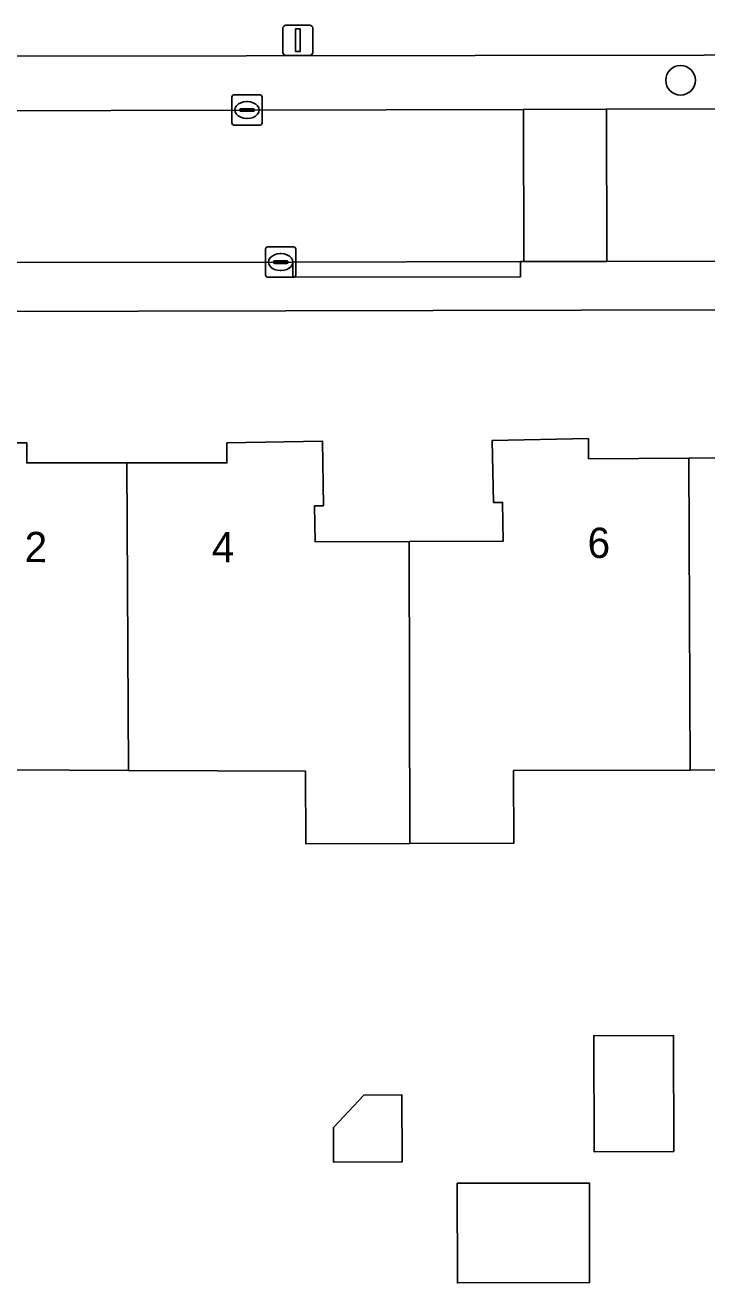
# Model space of a CAD drawing. Extents: x 160455 to 162082, y 388339 to 389736.
# Drawn here: x 161134.1 to 161156.65, y 388658.01 to 388699.58 of the extents above; entities that cross this region are included whole.
import ezdxf

# ---------------------------------------------------------------- set-up
doc = ezdxf.new("R2010")
doc.units = 0
for name, color, linetype in [('IMGEO_Boom', 7, 'Continuous'), ('IMGEO_Erf', 7, 'Continuous'), ('IMGEO_Kolk', 7, 'Continuous'), ('IMGEO_Lichtmast', 7, 'Continuous'), ('IMGEO_Pand', 7, 'Continuous'), ('IMGEO_Pand_nummerreeks', 7, 'Continuous'), ('IMGEO_Parkeervlak_open', 7, 'Continuous'), ('IMGEO_Rijbaan_lokaal_open', 7, 'Continuous'), ('IMGEO_Voetpad_open', 7, 'Continuous')]:
    doc.layers.add(name, color=color, linetype=linetype)

msp = doc.modelspace()

# ---------------------------------------------------------------- linework, layer by layer
at = {"layer": 'IMGEO_Boom'}
msp.add_circle((161155.779, 388697.76), 0.489, dxfattribs=at)
at = {"layer": 'IMGEO_Erf'}
for points in [[(161181.756, 388690.225), (161118.311, 388690.087)], [(161130.958, 388685.781), (161134.151, 388685.78), (161134.151, 388685.111), (161137.461, 388685.11), (161140.771, 388685.11), (161140.772, 388685.78), (161143.933, 388685.833), (161143.968, 388683.694), (161143.67, 388683.689), (161143.69, 388682.507), (161146.801, 388682.517), (161149.912, 388682.527), (161149.891, 388683.805), (161149.593, 388683.801), (161149.551, 388685.856), (161152.731, 388685.921), (161152.734, 388685.249), (161156.049, 388685.265), (161159.365, 388685.282)], [(161161.993, 388674.977), (161156.098, 388674.958), (161150.253, 388674.94), (161150.26, 388672.542), (161146.823, 388672.531), (161143.386, 388672.52), (161143.378, 388674.918), (161137.513, 388674.946), (161131.648, 388674.974)]]:
    msp.add_lwpolyline(points, dxfattribs=at)
for points in [[(161152.92, 388662.343), (161152.907, 388666.178), (161155.548, 388666.186), (161155.56, 388662.351)], [(161144.301, 388661.995), (161144.297, 388663.142), (161145.304, 388664.215), (161146.563, 388664.219), (161146.57, 388662.003)], [(161152.771, 388658.016), (161148.398, 388658.008), (161148.392, 388661.3), (161152.765, 388661.308)]]:
    msp.add_lwpolyline(points, close=True, dxfattribs=at)
at = {"layer": 'IMGEO_Kolk'}
for p, q in [((161140.937, 388696.351), (161140.937, 388697.203)), ((161141.012, 388697.277), (161141.864, 388697.277)), ((161141.938, 388697.203), (161141.938, 388696.351)), ((161141.196, 388696.771), (161141.196, 388696.783)), ((161141.634, 388696.734), (161141.236, 388696.734)), ((161141.239, 388696.82), (161141.637, 388696.82)), ((161141.425, 388697.057), (161141.45, 388697.057)), ((161141.68, 388696.783), (161141.68, 388696.771)), ((161141.448, 388696.497), (161141.423, 388696.497)), ((161141.864, 388696.277), (161141.012, 388696.277)), ((161142.051, 388691.325), (161142.051, 388692.177)), ((161142.126, 388692.251), (161142.978, 388692.251)), ((161143.052, 388692.177), (161143.052, 388691.325)), ((161142.31, 388691.745), (161142.31, 388691.757)), ((161142.353, 388691.794), (161142.751, 388691.794)), ((161142.539, 388692.031), (161142.564, 388692.031)), ((161142.794, 388691.757), (161142.794, 388691.745)), ((161142.748, 388691.708), (161142.35, 388691.708)), ((161142.562, 388691.471), (161142.537, 388691.471)), ((161142.978, 388691.251), (161142.126, 388691.251))]:
    msp.add_line(p, q, dxfattribs=at)
for points in [[(161140.937, 388696.351), (161140.937, 388697.203)], [(161141.012, 388697.277), (161141.864, 388697.277)], [(161141.938, 388697.203), (161141.938, 388696.351)], [(161141.864, 388696.277), (161141.012, 388696.277)], [(161142.051, 388691.325), (161142.051, 388692.177)], [(161142.126, 388692.251), (161142.978, 388692.251)], [(161143.052, 388692.177), (161143.052, 388691.325)], [(161142.978, 388691.251), (161142.126, 388691.251)]]:
    msp.add_lwpolyline(points, dxfattribs=at)
for centre, radius, start, end in [((161141.014, 388697.201), 0.0765, 91.552, 178.448), ((161141.014, 388697.201), 0.0765, 91.552, 178.448), ((161141.862, 388697.201), 0.0765, 1.552, 88.448), ((161141.862, 388697.201), 0.0765, 1.552, 88.448), ((161141.236, 388696.78), 0.0403, 85.8775, 175.7526), ((161141.233, 388696.77), 0.0366, 178.938, 274.7102), ((161141.637, 388696.777), 0.043, 264.8664, 352.4533), ((161141.641, 388696.782), 0.0386, 1.7309, 96.639), ((161141.014, 388696.353), 0.0765, 181.552, 268.448), ((161141.014, 388696.353), 0.0765, 181.552, 268.448), ((161141.862, 388696.353), 0.0765, 271.552, 358.448), ((161141.862, 388696.353), 0.0765, 271.552, 358.448), ((161142.128, 388692.175), 0.0765, 91.552, 178.448), ((161142.128, 388692.175), 0.0765, 91.552, 178.448), ((161142.976, 388692.175), 0.0765, 1.552, 88.448), ((161142.976, 388692.175), 0.0765, 1.552, 88.448), ((161142.35, 388691.754), 0.0403, 85.8775, 175.7526), ((161142.347, 388691.744), 0.0366, 178.938, 274.7102), ((161142.751, 388691.751), 0.043, 264.8664, 352.4533), ((161142.755, 388691.756), 0.0386, 1.7309, 96.639), ((161142.128, 388691.327), 0.0765, 181.552, 268.448), ((161142.128, 388691.327), 0.0765, 181.552, 268.448), ((161142.976, 388691.327), 0.0765, 271.552, 358.448), ((161142.976, 388691.327), 0.0765, 271.552, 358.448)]:
    msp.add_arc(centre, radius, start, end, dxfattribs=at)
for centre, major_axis, ratio, start_param, end_param in [((161141.424, 388696.777), (-0.387, 0.002), 0.722429, 4.712389, 7.853982), ((161141.449, 388696.777), (-0.39, 0.002), 0.717154, 1.570796, 4.712389), ((161142.538, 388691.751), (-0.387, 0.002), 0.722429, 4.712389, 7.853982), ((161142.563, 388691.751), (-0.39, 0.002), 0.717154, 1.570796, 4.712389)]:
    msp.add_ellipse(centre, major_axis=major_axis, ratio=ratio, start_param=start_param, end_param=end_param, dxfattribs=at)
at = {"layer": 'IMGEO_Lichtmast'}
for p, q in [((161142.624, 388698.683), (161142.624, 388699.483)), ((161142.624, 388699.483), (161142.624, 388698.683)), ((161142.724, 388699.583), (161143.514, 388699.583)), ((161143.514, 388699.583), (161142.724, 388699.583)), ((161143.614, 388699.483), (161143.614, 388698.683)), ((161143.614, 388698.683), (161143.614, 388699.483)), ((161143.514, 388698.583), (161142.724, 388698.583)), ((161142.724, 388698.583), (161143.514, 388698.583))]:
    msp.add_line(p, q, dxfattribs=at)
msp.add_lwpolyline([(161143.044, 388699.458), (161143.194, 388699.458), (161143.194, 388698.708), (161143.044, 388698.708), (161143.044, 388699.458)], dxfattribs=at)
for centre, start, end in [((161142.724, 388699.483), 90, 180), ((161142.724, 388699.483), 90, 180), ((161143.514, 388699.483), 0, 90), ((161143.514, 388699.483), 360, 90), ((161142.724, 388698.683), 180, 270), ((161142.724, 388698.683), 180, 270), ((161143.514, 388698.683), 270, 0), ((161143.514, 388698.683), 270, 0)]:
    msp.add_arc(centre, 0.1, start, end, dxfattribs=at)
at = {"layer": 'IMGEO_Pand'}
for points in [[(161146.801, 388682.517), (161146.823, 388672.531), (161150.26, 388672.542), (161150.253, 388674.94), (161156.098, 388674.958), (161156.049, 388685.265), (161152.734, 388685.249), (161152.731, 388685.921), (161149.551, 388685.856), (161149.593, 388683.801), (161149.891, 388683.805), (161149.912, 388682.527)], [(161137.461, 388685.11), (161134.151, 388685.111), (161134.151, 388685.78), (161130.958, 388685.781), (161130.972, 388683.657), (161131.27, 388683.657), (161131.277, 388681.487), (161128.166, 388681.476), (161128.209, 388672.54), (161129.812, 388672.556), (161131.673, 388672.574), (161131.648, 388674.974), (161137.513, 388674.946)], [(161146.801, 388682.517), (161143.69, 388682.507), (161143.67, 388683.689), (161143.968, 388683.694), (161143.933, 388685.833), (161140.772, 388685.78), (161140.771, 388685.11), (161137.461, 388685.11), (161137.513, 388674.946), (161143.378, 388674.918), (161143.386, 388672.52), (161146.823, 388672.531)], [(161165.428, 388681.659), (161165.426, 388683.072), (161162.291, 388683.024), (161162.28, 388683.781), (161162.579, 388683.786), (161162.537, 388685.905), (161159.362, 388685.902), (161159.365, 388685.282), (161156.049, 388685.265), (161156.098, 388674.958), (161161.993, 388674.977), (161162.001, 388672.579), (161165.438, 388672.589)], [(161155.56, 388662.351), (161155.548, 388666.186), (161152.907, 388666.178), (161152.92, 388662.343)], [(161146.57, 388662.003), (161146.563, 388664.219), (161145.304, 388664.215), (161144.297, 388663.142), (161144.301, 388661.995)], [(161148.398, 388658.008), (161152.771, 388658.016), (161152.765, 388661.308), (161148.392, 388661.3)]]:
    msp.add_lwpolyline(points, close=True, dxfattribs=at)
at = {"layer": 'IMGEO_Parkeervlak_open'}
for points in [[(161179.291, 388698.622), (161126.235, 388698.544)], [(161123.279, 388696.731), (161150.581, 388696.798), (161153.331, 388696.805), (161175.02, 388696.858), (161182.259, 388696.844)]]:
    msp.add_lwpolyline(points, dxfattribs=at)
at = {"layer": 'IMGEO_Rijbaan_lokaal_open'}
for points in [[(161150.581, 388696.798), (161123.279, 388696.731), (161121.659, 388696.727), (161116.737, 388696.697), (161107.625, 388696.689), (161103.746, 388696.68), (161101.896, 388696.679), (161076.703, 388696.614), (161076.721, 388691.58), (161084.32, 388691.597), (161104.688, 388691.724), (161108.215, 388691.719)], [(161118.318, 388691.771), (161123.003, 388691.716), (161124.545, 388691.719), (161131.785, 388691.733), (161142.951, 388691.753), (161150.481, 388691.767), (161150.594, 388691.767), (161150.581, 388696.798)], [(161182.388, 388696.844), (161182.259, 388696.844), (161175.02, 388696.858), (161153.331, 388696.805), (161153.344, 388691.772), (161162.256, 388691.789), (161169.488, 388691.802), (161174.628, 388691.812), (161182.245, 388691.831)]]:
    msp.add_lwpolyline(points, dxfattribs=at)
msp.add_lwpolyline([(161150.594, 388691.767), (161153.344, 388691.772), (161153.331, 388696.805), (161150.581, 388696.798)], close=True, dxfattribs=at)
at = {"layer": 'IMGEO_Voetpad_open'}
for points in [[(161126.235, 388698.544), (161179.291, 388698.622)], [(161182.245, 388691.831), (161174.628, 388691.812), (161169.488, 388691.802), (161169.488, 388691.303), (161162.256, 388691.29), (161162.256, 388691.789), (161153.344, 388691.772), (161150.594, 388691.767), (161150.481, 388691.767), (161150.481, 388691.268), (161142.951, 388691.254), (161142.951, 388691.753), (161131.785, 388691.733), (161131.785, 388691.234), (161124.545, 388691.22), (161124.545, 388691.719), (161123.003, 388691.716), (161118.318, 388691.771)], [(161116.252, 388690.913), (161118.311, 388690.087), (161181.756, 388690.225)]]:
    msp.add_lwpolyline(points, dxfattribs=at)
msp.add_lwpolyline([(161142.951, 388691.753), (161142.951, 388691.254), (161150.481, 388691.268), (161150.481, 388691.767)], close=True, dxfattribs=at)

# ---------------------------------------------------------------- texts
at = {"layer": 'IMGEO_Pand_nummerreeks'}
for s, rotation, p in [('2', 359.9913, (161134.083, 388681.831)), ('4', 359.9913, (161140.275, 388681.83)), ('6', 0.2851, (161152.706, 388681.969))]:
    msp.add_text(s, height=1, rotation=rotation, dxfattribs=at).set_placement(p)

doc.saveas('drawing.dxf')
